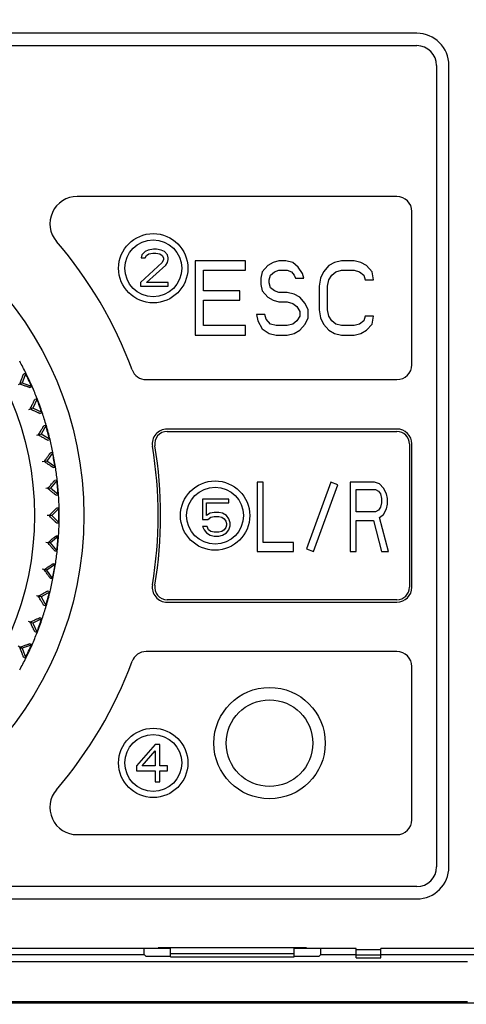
# Model space of a CAD drawing. Header units: millimetres. Extents: x 1117 to 38156, y -1945 to 7303.
# Tile 311 of 656: x 11026 to 11044, y 896 to 935. Entities that reach past the tile are written whole.
import ezdxf

# ---------------------------------------------------------------- set-up
doc = ezdxf.new("R2010")
doc.units = ezdxf.units.MM
doc.styles.get("Standard").update_dxf_attribs({"font": 'arial.ttf'})
doc.dimstyles.new('DIMSTYLE_1', dxfattribs={"dimtxt": 4.2, "dimasz": 3.6, "dimexe": 2.5, "dimexo": 0, "dimgap": 1.05, "dimtad": 1, "dimdsep": 46, "dimtxsty": 'Standard', "dimblk": '_FILLED', "dimblk1": '_FILLED', "dimblk2": '_FILLED', "dimcen": 0.09, "dimazin": 2, "dimtp": 0.01, "dimtm": 0.01, "dimtfac": 1, "dimtofl": 0, "dimtmove": 0, "dimatfit": 3, "dimldrblk": '_FILLED', "dimfxl": 0, "dimtolj": 1, "dimarcsym": 0})

# ---------------------------------------------------------------- blocks, each defined once
blk = doc.blocks.new('_FILLED')
at = {"color": 0, "linetype": 'ByBlock'}
blk.add_solid([(0, 0), (-1, 0.167), (-1, -0.167)], dxfattribs=at)
blk = doc.blocks.new('*D60')
at = {"color": 0, "linetype": 'Continuous', "lineweight": -2}
for p, q in [((10789.918, 787.713), (10789.918, 1129.029)), ((11106.918, 787.713), (11106.918, 1129.029)), ((10793.518, 1126.529), (11103.318, 1126.529))]:
    blk.add_line(p, q, dxfattribs=at)
at = {"layer": 'Defpoints', "color": 0, "linetype": 'Continuous'}
for p in [(11106.918, 1126.529), (10789.918, 787.713), (11106.918, 787.713)]:
    blk.add_point(p, dxfattribs=at)
at = {"color": 0, "linetype": 'Continuous', "lineweight": -2, "xscale": 3.6, "yscale": 3.6, "zscale": 3.6, "rotation": 180}
blk.add_blockref('_FILLED', (10789.918, 1126.529), dxfattribs=at)
at = {"color": 0, "linetype": 'Continuous', "lineweight": -2, "xscale": 3.6, "yscale": 3.6, "zscale": 3.6}
blk.add_blockref('_FILLED', (11106.918, 1126.529), dxfattribs=at)
at = {"color": 0, "linetype": 'Continuous', "insert": (10942.024, 1154.245), "char_height": 20, "width": 8.4, "attachment_point": 2, "line_spacing_factor": 0.9}
blk.add_mtext('\\A1;317', dxfattribs=at)

msp = doc.modelspace()

# ---------------------------------------------------------------- linework, layer by layer
at = {"color": 7, "linetype": 'Continuous'}
for p, q in [((11041.868, 934.823), (10986.968, 934.823)), ((10986.968, 934.323), (11041.868, 934.323)), ((11042.668, 933.523), (11042.668, 901.123)), ((11043.168, 901.123), (11043.168, 933.523)), ((11041.068, 928.223), (11028.143, 928.223)), ((11041.668, 921.423), (11041.668, 927.623)), ((11030.886, 925.997), (11030.761, 925.869)), ((11031.011, 926.061), (11030.886, 925.997)), ((11031.229, 926.093), (11031.011, 926.061)), ((11031.354, 926.093), (11031.229, 926.093)), ((11031.542, 926.061), (11031.354, 926.093)), ((11031.667, 925.997), (11031.542, 926.061)), ((11031.792, 925.869), (11031.667, 925.997)), ((11030.761, 925.869), (11030.729, 925.742)), ((11030.729, 925.742), (11030.886, 925.742)), ((11030.886, 925.742), (11030.948, 925.837)), ((11030.948, 925.837), (11031.042, 925.901)), ((11031.042, 925.901), (11031.198, 925.933)), ((11031.198, 925.933), (11031.323, 925.933)), ((11031.323, 925.933), (11031.479, 925.901)), ((11031.479, 925.901), (11031.573, 925.837)), ((11031.573, 925.837), (11031.636, 925.742)), ((11031.636, 925.678), (11031.573, 925.55)), ((11031.636, 925.742), (11031.636, 925.678)), ((11031.823, 925.742), (11031.792, 925.869)), ((11031.792, 925.55), (11031.823, 925.678)), ((11031.823, 925.678), (11031.823, 925.742)), ((11032.918, 925.623), (11032.918, 922.623)), ((11034.943, 925.623), (11032.918, 925.623)), ((11034.943, 925.24), (11034.943, 925.623)), ((11036.293, 925.623), (11036.068, 925.559)), ((11036.574, 925.623), (11036.293, 925.623)), ((11036.856, 925.559), (11036.574, 925.623)), ((11038.824, 925.623), (11038.543, 925.559)), ((11039.331, 925.623), (11038.824, 925.623)), ((11039.612, 925.559), (11039.331, 925.623)), ((11031.573, 925.55), (11030.698, 924.752)), ((11030.948, 924.752), (11031.729, 925.454)), ((11031.729, 925.454), (11031.792, 925.55)), ((11033.256, 924.41), (11033.256, 925.24)), ((11033.256, 925.24), (11034.943, 925.24)), ((11035.618, 925.176), (11035.562, 924.921)), ((11035.843, 925.431), (11035.618, 925.176)), ((11036.068, 925.559), (11035.843, 925.431)), ((11035.956, 925.048), (11036.124, 925.176)), ((11036.124, 925.176), (11036.293, 925.24)), ((11036.293, 925.24), (11036.631, 925.24)), ((11036.631, 925.24), (11036.799, 925.176)), ((11036.799, 925.176), (11036.912, 925.048)), ((11037.081, 925.367), (11036.856, 925.559)), ((11037.249, 925.112), (11037.081, 925.367)), ((11038.093, 925.176), (11037.981, 924.921)), ((11038.318, 925.431), (11038.093, 925.176)), ((11038.543, 925.559), (11038.318, 925.431)), ((11038.431, 925.048), (11038.599, 925.176)), ((11038.599, 925.176), (11038.824, 925.24)), ((11038.824, 925.24), (11039.331, 925.24)), ((11039.331, 925.24), (11039.556, 925.176)), ((11039.556, 925.176), (11039.724, 925.048)), ((11039.837, 925.431), (11039.612, 925.559)), ((11040.062, 925.176), (11039.837, 925.431)), ((11040.118, 924.857), (11040.062, 925.176)), ((11035.562, 924.921), (11035.562, 924.665)), ((11035.899, 924.857), (11035.956, 925.048)), ((11035.899, 924.729), (11035.899, 924.857)), ((11036.912, 925.048), (11036.968, 924.921)), ((11036.968, 924.921), (11037.306, 924.921)), ((11037.306, 924.921), (11037.249, 925.112)), ((11037.981, 924.921), (11037.924, 924.601)), ((11038.262, 924.601), (11038.318, 924.857)), ((11038.318, 924.857), (11038.431, 925.048)), ((11039.724, 925.048), (11039.781, 924.857)), ((11039.781, 924.857), (11040.118, 924.857)), ((11030.698, 924.752), (11030.698, 924.593)), ((11030.698, 924.593), (11031.823, 924.593)), ((11031.823, 924.752), (11030.948, 924.752)), ((11031.823, 924.593), (11031.823, 924.752)), ((11034.718, 924.41), (11033.256, 924.41)), ((11034.718, 924.027), (11034.718, 924.41)), ((11035.562, 924.665), (11035.618, 924.41)), ((11035.618, 924.41), (11035.843, 924.155)), ((11035.956, 924.538), (11035.899, 924.729)), ((11036.124, 924.41), (11035.956, 924.538)), ((11036.293, 924.346), (11036.124, 924.41)), ((11037.924, 924.601), (11037.924, 923.644)), ((11038.262, 923.644), (11038.262, 924.601)), ((11033.256, 923.006), (11033.256, 924.027)), ((11033.256, 924.027), (11034.718, 924.027)), ((11035.843, 924.155), (11036.068, 924.027)), ((11036.068, 924.027), (11036.293, 923.963)), ((11036.631, 924.346), (11036.293, 924.346)), ((11036.912, 924.282), (11036.631, 924.346)), ((11037.137, 924.155), (11036.912, 924.282)), ((11037.362, 923.899), (11037.137, 924.155)), ((11036.293, 923.963), (11036.631, 923.963)), ((11036.631, 923.963), (11036.856, 923.899)), ((11036.856, 923.899), (11037.024, 923.772)), ((11037.024, 923.772), (11037.137, 923.58)), ((11037.137, 923.58), (11037.137, 923.389)), ((11037.474, 923.644), (11037.362, 923.899)), ((11037.474, 923.325), (11037.474, 923.644)), ((11037.924, 923.644), (11037.981, 923.325)), ((11038.318, 923.389), (11038.262, 923.644)), ((11035.393, 923.452), (11035.449, 923.197)), ((11035.731, 923.452), (11035.393, 923.452)), ((11035.449, 923.197), (11035.618, 922.878)), ((11035.787, 923.261), (11035.731, 923.452)), ((11035.956, 923.069), (11035.787, 923.261)), ((11037.024, 923.197), (11036.856, 923.069)), ((11037.137, 923.389), (11037.024, 923.197)), ((11037.362, 923.069), (11037.474, 923.325)), ((11037.981, 923.325), (11038.093, 923.069)), ((11038.431, 923.197), (11038.318, 923.389)), ((11038.599, 923.069), (11038.431, 923.197)), ((11039.724, 923.197), (11039.556, 923.069)), ((11039.781, 923.389), (11039.724, 923.197)), ((11040.118, 923.389), (11039.781, 923.389)), ((11040.062, 923.069), (11040.118, 923.389)), ((11034.943, 923.006), (11033.256, 923.006)), ((11034.943, 922.623), (11034.943, 923.006)), ((11035.618, 922.878), (11035.899, 922.687)), ((11036.181, 923.006), (11035.956, 923.069)), ((11036.631, 923.006), (11036.181, 923.006)), ((11036.856, 923.069), (11036.631, 923.006)), ((11036.912, 922.687), (11037.137, 922.814)), ((11037.137, 922.814), (11037.362, 923.069)), ((11038.093, 923.069), (11038.318, 922.814)), ((11038.318, 922.814), (11038.543, 922.687)), ((11038.824, 923.006), (11038.599, 923.069)), ((11039.331, 923.006), (11038.824, 923.006)), ((11039.556, 923.069), (11039.331, 923.006)), ((11039.612, 922.687), (11039.837, 922.814)), ((11039.837, 922.814), (11040.062, 923.069)), ((11032.918, 922.623), (11034.943, 922.623)), ((11035.899, 922.687), (11036.181, 922.623)), ((11036.181, 922.623), (11036.631, 922.623)), ((11036.631, 922.623), (11036.912, 922.687)), ((11038.543, 922.687), (11038.824, 922.623)), ((11038.824, 922.623), (11039.331, 922.623)), ((11039.331, 922.623), (11039.612, 922.687)), ((11026.071, 921.086), (11025.927, 920.689)), ((11026.071, 921.086), (11025.979, 921.043)), ((11030.927, 920.823), (11041.068, 920.823)), ((11025.928, 920.69), (11025.754, 920.609)), ((11025.927, 920.689), (11025.824, 920.641)), ((11025.927, 920.689), (11026.323, 920.545)), ((11026.231, 920.502), (11026.323, 920.545)), ((11026.529, 920.048), (11026.35, 919.666)), ((11026.529, 920.048), (11026.433, 920.013)), ((11026.352, 919.666), (11026.172, 919.601)), ((11026.35, 919.666), (11026.244, 919.627)), ((11026.733, 919.487), (11026.35, 919.666)), ((11026.637, 919.453), (11026.733, 919.487)), ((11026.895, 918.975), (11026.684, 918.609)), ((11026.895, 918.975), (11026.796, 918.948)), ((11041.068, 918.823), (11031.777, 918.823)), ((11026.685, 918.61), (11026.5, 918.56)), ((11026.684, 918.609), (11026.574, 918.58)), ((11027.049, 918.398), (11026.684, 918.609)), ((11026.951, 918.372), (11027.049, 918.398)), ((11031.777, 918.723), (11041.068, 918.723)), ((11041.568, 918.223), (11041.568, 912.423)), ((11041.668, 912.423), (11041.668, 918.223)), ((11027.165, 917.873), (11026.923, 917.528)), ((11027.165, 917.873), (11027.065, 917.856)), ((11026.925, 917.528), (11026.736, 917.495)), ((11026.923, 917.528), (11026.812, 917.508)), ((11027.269, 917.286), (11026.923, 917.528)), ((11027.169, 917.268), (11027.269, 917.286)), ((11027.07, 916.43), (11026.878, 916.413)), ((11027.068, 916.429), (11026.955, 916.42)), ((11027.339, 916.753), (11027.068, 916.429)), ((11027.391, 916.158), (11027.068, 916.429)), ((11027.339, 916.753), (11027.238, 916.744)), ((11035.418, 916.673), (11035.418, 913.873)), ((11035.663, 916.673), (11035.418, 916.673)), ((11035.663, 914.23), (11035.663, 916.673)), ((11038.4, 916.673), (11037.418, 913.975)), ((11037.7, 913.873), (11038.682, 916.57)), ((11038.682, 916.57), (11038.4, 916.673)), ((11039.175, 916.673), (11039.175, 913.873)), ((11040.155, 916.673), (11039.175, 916.673)), ((11040.359, 916.613), (11040.155, 916.673)), ((11040.522, 916.434), (11040.359, 916.613)), ((11040.645, 916.196), (11040.522, 916.434)), ((11027.29, 916.149), (11027.391, 916.158)), ((11039.42, 915.481), (11039.42, 916.375)), ((11039.42, 916.375), (11040.196, 916.375)), ((11040.196, 916.375), (11040.318, 916.315)), ((11040.318, 916.315), (11040.4, 916.196)), ((11040.4, 916.196), (11040.441, 916.017)), ((11040.441, 916.017), (11040.441, 915.839)), ((11040.686, 916.017), (11040.645, 916.196)), ((11040.686, 915.779), (11040.686, 916.017)), ((11027.415, 915.621), (11027.116, 915.323)), ((11027.415, 915.621), (11027.313, 915.621)), ((11033.208, 915.993), (11033.208, 915.163)), ((11034.271, 915.993), (11033.208, 915.993)), ((11033.364, 915.322), (11033.364, 915.833)), ((11033.364, 915.833), (11034.271, 915.833)), ((11034.271, 915.833), (11034.271, 915.993)), ((11040.4, 915.66), (11040.318, 915.541)), ((11040.441, 915.839), (11040.4, 915.66)), ((11040.645, 915.6), (11040.686, 915.779)), ((11027.118, 915.323), (11026.926, 915.323)), ((11027.116, 915.323), (11027.003, 915.323)), ((11027.415, 915.024), (11027.116, 915.323)), ((11033.521, 915.418), (11033.364, 915.322)), ((11033.427, 915.163), (11033.552, 915.259)), ((11033.677, 915.45), (11033.521, 915.418)), ((11033.552, 915.259), (11033.677, 915.291)), ((11033.864, 915.45), (11033.677, 915.45)), ((11033.677, 915.291), (11033.864, 915.291)), ((11034.021, 915.418), (11033.864, 915.45)), ((11033.864, 915.291), (11033.989, 915.259)), ((11033.989, 915.259), (11034.083, 915.195)), ((11034.177, 915.322), (11034.021, 915.418)), ((11034.271, 915.195), (11034.177, 915.322)), ((11040.196, 915.481), (11039.42, 915.481)), ((11040.318, 915.541), (11040.196, 915.481)), ((11040.359, 915.243), (11040.522, 915.362)), ((11040.726, 913.873), (11040.359, 915.243)), ((11040.522, 915.362), (11040.645, 915.6)), ((11027.313, 915.024), (11027.415, 915.024)), ((11033.208, 915.163), (11033.427, 915.163)), ((11033.208, 914.876), (11033.271, 914.748)), ((11033.396, 914.876), (11033.208, 914.876)), ((11033.458, 914.748), (11033.396, 914.876)), ((11034.083, 915.195), (11034.146, 915.099)), ((11034.146, 914.844), (11034.083, 914.748)), ((11034.146, 915.099), (11034.177, 915.003)), ((11034.177, 914.939), (11034.146, 914.844)), ((11034.177, 915.003), (11034.177, 914.939)), ((11034.333, 915.035), (11034.271, 915.195)), ((11034.271, 914.748), (11034.333, 914.908)), ((11034.333, 914.908), (11034.333, 915.035)), ((11039.42, 913.873), (11039.42, 915.124)), ((11039.42, 915.124), (11040.114, 915.124)), ((11040.114, 915.124), (11040.441, 913.873)), ((11027.391, 914.487), (11027.068, 914.216)), ((11027.391, 914.487), (11027.29, 914.496)), ((11033.271, 914.748), (11033.364, 914.62)), ((11033.364, 914.62), (11033.521, 914.525)), ((11033.552, 914.684), (11033.458, 914.748)), ((11033.521, 914.525), (11033.677, 914.493)), ((11033.677, 914.652), (11033.552, 914.684)), ((11033.864, 914.652), (11033.677, 914.652)), ((11033.677, 914.493), (11033.864, 914.493)), ((11033.989, 914.684), (11033.864, 914.652)), ((11033.864, 914.493), (11034.021, 914.525)), ((11034.083, 914.748), (11033.989, 914.684)), ((11034.021, 914.525), (11034.177, 914.62)), ((11034.177, 914.62), (11034.271, 914.748)), ((11027.07, 914.216), (11026.878, 914.233)), ((11027.068, 914.216), (11026.955, 914.226)), ((11027.339, 913.893), (11027.068, 914.216)), ((11036.888, 914.23), (11035.663, 914.23)), ((11036.888, 913.873), (11036.888, 914.23)), ((11027.238, 913.902), (11027.339, 913.893)), ((11035.418, 913.873), (11036.888, 913.873)), ((11037.418, 913.975), (11037.7, 913.873)), ((11039.175, 913.873), (11039.42, 913.873)), ((11040.441, 913.873), (11040.726, 913.873)), ((11027.269, 913.36), (11026.923, 913.118)), ((11027.269, 913.36), (11027.169, 913.377)), ((11026.925, 913.117), (11026.736, 913.151)), ((11026.923, 913.118), (11026.812, 913.137)), ((11027.165, 912.772), (11026.923, 913.118)), ((11027.065, 912.79), (11027.165, 912.772)), ((11026.685, 912.036), (11026.5, 912.085)), ((11026.684, 912.036), (11026.574, 912.065)), ((11027.049, 912.247), (11026.684, 912.036)), ((11026.684, 912.036), (11026.895, 911.671)), ((11027.049, 912.247), (11026.951, 912.273)), ((11026.796, 911.697), (11026.895, 911.671)), ((11041.068, 911.923), (11031.777, 911.923)), ((11031.777, 911.823), (11041.068, 911.823)), ((11026.352, 910.979), (11026.172, 911.045)), ((11026.35, 910.98), (11026.244, 911.018)), ((11026.733, 911.158), (11026.35, 910.98)), ((11026.35, 910.98), (11026.529, 910.597)), ((11026.733, 911.158), (11026.637, 911.193)), ((11026.433, 910.632), (11026.529, 910.597)), ((11026.323, 910.1), (11025.927, 909.956)), ((11026.323, 910.1), (11026.231, 910.143)), ((11025.928, 909.955), (11025.754, 910.037)), ((11025.927, 909.956), (11025.824, 910.004)), ((11025.927, 909.956), (11026.071, 909.56)), ((11041.068, 909.823), (11030.927, 909.823)), ((11025.979, 909.603), (11026.071, 909.56)), ((11041.668, 903.023), (11041.668, 909.223)), ((11031.298, 906.063), (11030.548, 905.201)), ((11031.486, 906.063), (11031.298, 906.063)), ((11031.486, 905.201), (11031.486, 906.063)), ((11030.767, 905.201), (11031.298, 905.807)), ((11031.298, 905.807), (11031.298, 905.201)), ((11030.548, 905.201), (11030.548, 905.009)), ((11030.548, 905.009), (11031.298, 905.009)), ((11031.298, 905.201), (11030.767, 905.201)), ((11031.298, 905.009), (11031.298, 904.563)), ((11031.798, 905.201), (11031.486, 905.201)), ((11031.486, 904.563), (11031.486, 905.009)), ((11031.486, 905.009), (11031.798, 905.009)), ((11031.798, 905.009), (11031.798, 905.201)), ((11031.298, 904.563), (11031.486, 904.563)), ((11028.143, 902.423), (11041.068, 902.423)), ((11041.868, 900.323), (10986.968, 900.323)), ((10986.968, 899.823), (11041.868, 899.823)), ((11031.918, 897.823), (10996.918, 897.823)), ((11030.846, 897.576), (11030.846, 897.823)), ((11031.418, 897.823), (11031.418, 897.849)), ((11037.418, 897.849), (11031.418, 897.849)), ((11031.918, 897.48), (11031.918, 897.849)), ((11036.918, 897.48), (11036.918, 897.849)), ((11039.418, 897.823), (11036.918, 897.823)), ((11037.418, 897.823), (11037.418, 897.849)), ((11037.99, 897.576), (11037.99, 897.823)), ((11039.418, 897.436), (11039.418, 897.823)), ((11040.418, 897.761), (11039.418, 897.761)), ((11040.418, 897.436), (11040.418, 897.823)), ((11047.918, 897.823), (11040.418, 897.823)), ((10997.99, 897.576), (11030.846, 897.576)), ((11030.846, 897.576), (11030.918, 897.504)), ((11030.918, 897.504), (11031.918, 897.504)), ((11031.918, 897.623), (11036.918, 897.623)), ((11031.918, 897.48), (11036.918, 897.48)), ((11036.918, 897.504), (11037.918, 897.504)), ((11037.99, 897.576), (11037.918, 897.504)), ((11037.99, 897.576), (11039.418, 897.576)), ((11040.418, 897.552), (11039.418, 897.552)), ((11039.418, 897.436), (11040.418, 897.436)), ((11040.418, 897.576), (11049.165, 897.576)), ((10984.918, 897.288), (11043.918, 897.288)), ((11048.818, 895.605), (10980.018, 895.605)), ((11043.918, 895.659), (10984.918, 895.659))]:
    msp.add_line(p, q, dxfattribs=at)
for centre, radius in [((11014.418, 915.323), 14), ((11014.418, 915.323), 12), ((11031.218, 925.323), 1.4), ((11031.218, 925.323), 1.15), ((11033.718, 915.323), 1.4), ((11033.718, 915.323), 1.15), ((11035.918, 906.123), 2.25), ((11035.918, 906.123), 1.75), ((11031.218, 905.323), 1.4), ((11031.218, 905.323), 1.15)]:
    msp.add_circle(centre, radius, dxfattribs=at)
for centre, radius, start, end in [((11041.868, 933.523), 1.3, 0, 90), ((11041.868, 933.523), 0.8, 0, 90), ((11028.143, 927.123), 1.1, 90, 220.6876), ((11041.068, 927.623), 0.6, 0, 90), ((11014.418, 915.323), 17, 20.2789, 40.6876), ((11014.418, 915.323), 13, 26.3147, 28.6853), ((11030.927, 921.423), 0.6, 200.2789, 270), ((11041.068, 921.423), 0.6, 270, 0), ((11014.418, 915.323), 12.983, 23.6796, 26.3193), ((11014.418, 915.323), 13, 23.6813, 26.3176), ((11014.418, 915.323), 13, 21.3147, 23.6853), ((11014.418, 915.323), 12.983, 18.6983, 21.1577), ((11014.418, 915.323), 13, 18.6934, 21.3099), ((11014.418, 915.323), 13, 16.3147, 18.6853), ((11014.418, 915.323), 12.983, 13.6789, 16.323), ((11014.418, 915.323), 13, 13.6807, 16.3213), ((11031.777, 918.223), 0.6, 90, 189.484), ((11041.068, 918.223), 0.6, 0, 90), ((11014.418, 915.323), 13, 11.3147, 13.6853), ((11031.777, 918.223), 0.5, 90, 189.484), ((11041.068, 918.223), 0.5, 0, 90), ((11014.418, 915.323), 17, 350.516, 9.484), ((11014.418, 915.323), 17.1, 350.516, 9.484), ((11014.418, 915.323), 12.983, 8.6978, 11.1544), ((11014.418, 915.323), 13, 8.6928, 11.3076), ((11014.418, 915.323), 13, 6.3147, 8.6853), ((11014.418, 915.323), 12.983, 3.699, 6.332), ((11014.418, 915.323), 13, 3.7007, 6.3302), ((11014.418, 915.323), 13, 1.3147, 3.6853), ((11014.418, 915.323), 13, 358.6777, 1.3223), ((11014.418, 915.323), 12.983, 358.6827, 1.1682), ((11014.418, 915.323), 13, 356.3147, 358.6853), ((11014.418, 915.323), 12.983, 353.668, 356.301), ((11014.418, 915.323), 13, 353.6698, 356.2993), ((11014.418, 915.323), 13, 351.3147, 353.6853), ((11014.418, 915.323), 12.983, 348.6973, 351.1549), ((11014.418, 915.323), 13, 348.6924, 351.3072), ((11014.418, 915.323), 13, 346.3147, 348.6853), ((11031.777, 912.423), 0.6, 170.516, 270), ((11031.777, 912.423), 0.5, 170.516, 270), ((11014.418, 915.323), 12.983, 343.677, 346.3211), ((11014.418, 915.323), 13, 343.6787, 346.3193), ((11041.068, 912.423), 0.6, 270, 0), ((11041.068, 912.423), 0.5, 270, 0), ((11014.418, 915.323), 13, 341.3147, 343.6853), ((11014.418, 915.323), 12.983, 338.6951, 341.1531), ((11014.418, 915.323), 13, 338.6901, 341.3066), ((11014.418, 915.323), 13, 336.3147, 338.6853), ((11014.418, 915.323), 12.983, 333.6807, 336.3204), ((11014.418, 915.323), 13, 333.6824, 336.3187), ((11030.927, 909.223), 0.6, 90, 159.7211), ((11041.068, 909.223), 0.6, 0, 90), ((11014.418, 915.323), 13, 331.3147, 333.6853), ((11014.418, 915.323), 17, 319.3124, 339.7211), ((11028.143, 903.523), 1.1, 139.3124, 270), ((11041.068, 903.023), 0.6, 270, 0), ((11041.868, 901.123), 1.3, 270, 0), ((11041.868, 901.123), 0.8, 270, 0)]:
    msp.add_arc(centre, radius, start, end, dxfattribs=at)
for points, knots in [([(11025.824, 920.641), (11025.834, 920.668), (11025.853, 920.72), (11025.881, 920.794), (11025.907, 920.862), (11025.929, 920.921), (11025.946, 920.964), (11025.957, 920.993), (11025.964, 921.01), (11025.97, 921.023), (11025.974, 921.033), (11025.977, 921.039), (11025.978, 921.042), (11025.979, 921.043)], [0, 0, 0, 0, 0.199481, 0.385367, 0.554329, 0.702459, 0.82537, 0.875938, 0.918501, 0.952563, 0.977679, 0.993532, 1, 1, 1, 1]), ([(11026.231, 920.502), (11026.23, 920.502), (11026.227, 920.503), (11026.22, 920.504), (11026.21, 920.508), (11026.196, 920.512), (11026.179, 920.518), (11026.149, 920.527), (11026.106, 920.542), (11026.046, 920.563), (11025.978, 920.587), (11025.903, 920.613), (11025.851, 920.632), (11025.824, 920.641)], [0, 0, 0, 0, 0.006467, 0.022314, 0.047417, 0.081484, 0.124046, 0.174615, 0.297555, 0.445709, 0.614672, 0.800566, 1, 1, 1, 1]), ([(11026.244, 919.627), (11026.256, 919.653), (11026.28, 919.703), (11026.314, 919.774), (11026.346, 919.839), (11026.373, 919.896), (11026.394, 919.938), (11026.407, 919.965), (11026.416, 919.982), (11026.422, 919.994), (11026.427, 920.004), (11026.431, 920.01), (11026.432, 920.013), (11026.433, 920.013)], [0, 0, 0, 0, 0.199481, 0.385367, 0.554329, 0.702459, 0.82537, 0.875938, 0.918501, 0.952563, 0.977679, 0.993532, 1, 1, 1, 1]), ([(11026.637, 919.453), (11026.636, 919.452), (11026.633, 919.454), (11026.627, 919.456), (11026.617, 919.46), (11026.604, 919.466), (11026.587, 919.473), (11026.558, 919.485), (11026.516, 919.504), (11026.459, 919.53), (11026.393, 919.559), (11026.32, 919.592), (11026.27, 919.615), (11026.244, 919.627)], [0, 0, 0, 0, 0.006467, 0.022314, 0.047417, 0.081484, 0.124046, 0.174615, 0.297555, 0.445709, 0.614672, 0.800566, 1, 1, 1, 1]), ([(11026.574, 918.58), (11026.589, 918.605), (11026.617, 918.652), (11026.657, 918.721), (11026.694, 918.783), (11026.726, 918.837), (11026.75, 918.876), (11026.766, 918.903), (11026.776, 918.918), (11026.784, 918.93), (11026.79, 918.94), (11026.794, 918.945), (11026.796, 918.948), (11026.796, 918.948)], [0, 0, 0, 0, 0.199481, 0.385367, 0.554329, 0.702459, 0.82537, 0.875938, 0.918501, 0.952563, 0.977679, 0.993532, 1, 1, 1, 1]), ([(11026.951, 918.372), (11026.95, 918.372), (11026.947, 918.374), (11026.941, 918.376), (11026.931, 918.381), (11026.918, 918.388), (11026.902, 918.397), (11026.875, 918.411), (11026.834, 918.434), (11026.779, 918.464), (11026.716, 918.5), (11026.647, 918.539), (11026.599, 918.566), (11026.574, 918.58)], [0, 0, 0, 0, 0.006467, 0.022314, 0.047417, 0.081484, 0.124046, 0.174615, 0.297555, 0.445709, 0.614672, 0.800566, 1, 1, 1, 1]), ([(11026.812, 917.508), (11026.828, 917.531), (11026.861, 917.576), (11026.907, 917.641), (11026.949, 917.7), (11026.986, 917.751), (11027.013, 917.788), (11027.032, 917.813), (11027.042, 917.827), (11027.051, 917.839), (11027.058, 917.848), (11027.062, 917.852), (11027.064, 917.855), (11027.065, 917.856)], [0, 0, 0, 0, 0.199481, 0.385367, 0.554329, 0.702459, 0.82537, 0.875938, 0.918501, 0.952563, 0.977679, 0.993532, 1, 1, 1, 1]), ([(11027.169, 917.268), (11027.168, 917.268), (11027.165, 917.27), (11027.159, 917.273), (11027.15, 917.279), (11027.138, 917.287), (11027.123, 917.297), (11027.097, 917.314), (11027.058, 917.34), (11027.006, 917.375), (11026.947, 917.416), (11026.881, 917.461), (11026.835, 917.492), (11026.812, 917.508)], [0, 0, 0, 0, 0.006467, 0.022314, 0.047417, 0.081484, 0.124046, 0.174615, 0.297555, 0.445709, 0.614672, 0.800566, 1, 1, 1, 1]), ([(11026.955, 916.42), (11026.974, 916.441), (11027.01, 916.483), (11027.061, 916.544), (11027.108, 916.598), (11027.15, 916.646), (11027.18, 916.681), (11027.201, 916.704), (11027.213, 916.718), (11027.223, 916.728), (11027.23, 916.737), (11027.235, 916.741), (11027.237, 916.744), (11027.238, 916.744)], [0, 0, 0, 0, 0.199481, 0.385367, 0.554329, 0.702459, 0.82537, 0.875938, 0.918501, 0.952563, 0.977679, 0.993532, 1, 1, 1, 1]), ([(11027.29, 916.149), (11027.289, 916.149), (11027.286, 916.152), (11027.281, 916.155), (11027.272, 916.162), (11027.261, 916.171), (11027.246, 916.182), (11027.222, 916.201), (11027.186, 916.23), (11027.137, 916.27), (11027.081, 916.316), (11027.02, 916.366), (11026.977, 916.401), (11026.955, 916.42)], [0, 0, 0, 0, 0.006467, 0.022314, 0.047417, 0.081484, 0.124046, 0.174615, 0.297555, 0.445709, 0.614672, 0.800566, 1, 1, 1, 1]), ([(11027.003, 915.323), (11027.023, 915.343), (11027.063, 915.382), (11027.12, 915.437), (11027.171, 915.488), (11027.217, 915.531), (11027.25, 915.563), (11027.272, 915.585), (11027.286, 915.597), (11027.296, 915.607), (11027.304, 915.615), (11027.31, 915.618), (11027.312, 915.621), (11027.313, 915.621)], [0, 0, 0, 0, 0.199427, 0.385377, 0.554373, 0.70251, 0.825451, 0.876005, 0.918557, 0.952613, 0.977701, 0.993537, 1, 1, 1, 1]), ([(11027.313, 915.024), (11027.312, 915.024), (11027.31, 915.027), (11027.304, 915.031), (11027.296, 915.038), (11027.286, 915.048), (11027.272, 915.061), (11027.25, 915.082), (11027.217, 915.114), (11027.171, 915.158), (11027.12, 915.208), (11027.063, 915.264), (11027.023, 915.303), (11027.003, 915.323)], [0, 0, 0, 0, 0.006479, 0.022341, 0.047413, 0.081454, 0.12405, 0.174642, 0.297539, 0.445684, 0.614743, 0.800679, 1, 1, 1, 1]), ([(11026.955, 914.226), (11026.977, 914.244), (11027.02, 914.279), (11027.081, 914.33), (11027.137, 914.375), (11027.186, 914.415), (11027.222, 914.444), (11027.246, 914.463), (11027.261, 914.475), (11027.272, 914.483), (11027.281, 914.49), (11027.286, 914.494), (11027.289, 914.496), (11027.29, 914.496)], [0, 0, 0, 0, 0.199481, 0.385367, 0.554329, 0.702459, 0.82537, 0.875938, 0.918501, 0.952563, 0.977679, 0.993532, 1, 1, 1, 1]), ([(11027.238, 913.902), (11027.237, 913.902), (11027.235, 913.905), (11027.23, 913.909), (11027.223, 913.917), (11027.213, 913.928), (11027.201, 913.941), (11027.18, 913.965), (11027.15, 913.999), (11027.108, 914.047), (11027.061, 914.102), (11027.01, 914.162), (11026.974, 914.204), (11026.955, 914.226)], [0, 0, 0, 0, 0.006467, 0.022314, 0.047417, 0.081484, 0.124046, 0.174615, 0.297555, 0.445709, 0.614672, 0.800566, 1, 1, 1, 1]), ([(11026.812, 913.137), (11026.835, 913.154), (11026.881, 913.185), (11026.947, 913.23), (11027.006, 913.27), (11027.058, 913.306), (11027.097, 913.332), (11027.123, 913.349), (11027.138, 913.359), (11027.15, 913.366), (11027.159, 913.372), (11027.165, 913.375), (11027.168, 913.377), (11027.169, 913.377)], [0, 0, 0, 0, 0.199481, 0.385367, 0.554329, 0.702459, 0.82537, 0.875938, 0.918501, 0.952563, 0.977679, 0.993532, 1, 1, 1, 1]), ([(11027.065, 912.79), (11027.064, 912.79), (11027.062, 912.793), (11027.058, 912.798), (11027.051, 912.806), (11027.042, 912.818), (11027.032, 912.833), (11027.013, 912.857), (11026.986, 912.895), (11026.949, 912.946), (11026.907, 913.004), (11026.861, 913.069), (11026.828, 913.114), (11026.812, 913.137)], [0, 0, 0, 0, 0.006467, 0.022314, 0.047417, 0.081484, 0.124046, 0.174615, 0.297555, 0.445709, 0.614672, 0.800566, 1, 1, 1, 1]), ([(11026.574, 912.065), (11026.599, 912.08), (11026.647, 912.107), (11026.716, 912.146), (11026.779, 912.181), (11026.834, 912.212), (11026.875, 912.234), (11026.902, 912.249), (11026.918, 912.258), (11026.931, 912.264), (11026.941, 912.269), (11026.947, 912.272), (11026.95, 912.274), (11026.951, 912.273)], [0, 0, 0, 0, 0.199481, 0.385367, 0.554329, 0.702459, 0.82537, 0.875938, 0.918501, 0.952563, 0.977679, 0.993532, 1, 1, 1, 1]), ([(11026.796, 911.697), (11026.796, 911.697), (11026.794, 911.701), (11026.79, 911.706), (11026.784, 911.715), (11026.776, 911.727), (11026.766, 911.743), (11026.75, 911.769), (11026.726, 911.809), (11026.694, 911.863), (11026.657, 911.925), (11026.617, 911.993), (11026.589, 912.041), (11026.574, 912.065)], [0, 0, 0, 0, 0.006467, 0.022314, 0.047417, 0.081484, 0.124046, 0.174615, 0.297555, 0.445709, 0.614672, 0.800566, 1, 1, 1, 1]), ([(11026.244, 911.018), (11026.27, 911.03), (11026.32, 911.053), (11026.393, 911.086), (11026.459, 911.116), (11026.516, 911.141), (11026.558, 911.16), (11026.587, 911.172), (11026.604, 911.18), (11026.617, 911.185), (11026.627, 911.19), (11026.633, 911.191), (11026.636, 911.193), (11026.637, 911.193)], [0, 0, 0, 0, 0.199481, 0.385367, 0.554329, 0.702459, 0.82537, 0.875938, 0.918501, 0.952563, 0.977679, 0.993532, 1, 1, 1, 1]), ([(11026.433, 910.632), (11026.432, 910.632), (11026.431, 910.636), (11026.427, 910.641), (11026.422, 910.651), (11026.416, 910.664), (11026.407, 910.68), (11026.394, 910.708), (11026.373, 910.749), (11026.346, 910.806), (11026.314, 910.871), (11026.28, 910.943), (11026.256, 910.993), (11026.244, 911.018)], [0, 0, 0, 0, 0.006467, 0.022314, 0.047417, 0.081484, 0.124046, 0.174615, 0.297555, 0.445709, 0.614672, 0.800566, 1, 1, 1, 1]), ([(11025.824, 910.004), (11025.851, 910.014), (11025.903, 910.032), (11025.978, 910.058), (11026.046, 910.082), (11026.106, 910.103), (11026.149, 910.118), (11026.179, 910.128), (11026.196, 910.133), (11026.21, 910.138), (11026.22, 910.141), (11026.227, 910.142), (11026.23, 910.144), (11026.231, 910.143)], [0, 0, 0, 0, 0.199481, 0.385367, 0.554329, 0.702459, 0.82537, 0.875938, 0.918501, 0.952563, 0.977679, 0.993532, 1, 1, 1, 1]), ([(11025.979, 909.603), (11025.978, 909.603), (11025.977, 909.607), (11025.974, 909.612), (11025.97, 909.622), (11025.964, 909.636), (11025.957, 909.653), (11025.946, 909.682), (11025.929, 909.725), (11025.907, 909.784), (11025.881, 909.851), (11025.853, 909.925), (11025.834, 909.977), (11025.824, 910.004)], [0, 0, 0, 0, 0.006467, 0.022314, 0.047417, 0.081484, 0.124046, 0.174615, 0.297555, 0.445709, 0.614672, 0.800566, 1, 1, 1, 1])]:
    msp.add_open_spline(points, degree=3, knots=knots, dxfattribs=at)

# ---------------------------------------------------------------- dimensions: what is measured, and where the dimension line sits
at = {"linetype": 'Continuous'}
dim = msp.add_linear_dim(base=(11106.918, 1126.529), p1=(10789.918, 787.713), p2=(11106.918, 787.713), dimstyle='DIMSTYLE_1', override={"dimtxt": 20}, dxfattribs=at)
dim.commit()
dim.dimension.update_dxf_attribs({"geometry": '*D60', "text_midpoint": (10942.024, 1126.529), "dimtype": 160})

doc.saveas('drawing.dxf')
